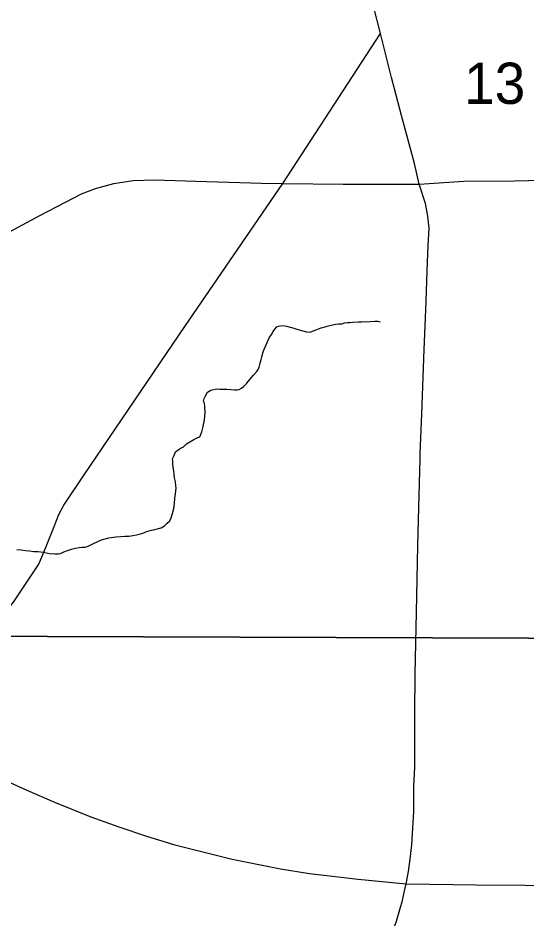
# Model space of a CAD drawing. Extents: x 2010165 to 2382125, y 1060529 to 1407316.
# Drawn here: x 2176676 to 2179406, y 1204103 to 1208930 of the extents above; entities that cross this region are included whole.
import ezdxf

# ---------------------------------------------------------------- set-up
doc = ezdxf.new("R2010")
doc.units = 0
for name, color, linetype in [('GM_X_City_Street', 7, 'Continuous'), ('GM_X_Interstate_Route', 7, 'Continuous'), ('GM_X_Minor_River', 7, 'Continuous'), ('GM_X_Section', 7, 'Continuous'), ('GM_X_Section_Text', 7, 'Continuous'), ('GM_X_State_Route', 7, 'Continuous')]:
    doc.layers.add(name, color=color, linetype=linetype)

msp = doc.modelspace()

# ---------------------------------------------------------------- linework, layer by layer
at = {"layer": 'GM_X_City_Street'}
msp.add_lwpolyline([(2176370.2, 1205440.9), (2176509.1, 1205624.1), (2176651.7, 1205801.4), (2176749, 1205945.6), (2176787.8, 1206004.5), (2176828, 1206099.6), (2176869.9, 1206206.6), (2176894.7, 1206271.3), (2176921.7, 1206319.9), (2177030.6, 1206482.5), (2177571.3, 1207277), (2178096.2, 1208043.5), (2178619.6, 1208847.9)], dxfattribs=at)
at = {"layer": 'GM_X_Interstate_Route'}
for points in [[(2176532.4, 1204879.6), (2176722.8, 1204793.7), (2176871.8, 1204729.3), (2177067.6, 1204650.8), (2177216.5, 1204597.3), (2177365.4, 1204547.6), (2177517, 1204501.4), (2177825.5, 1204423.8), (2178084.4, 1204371.3), (2178238.5, 1204347.1), (2178500, 1204316.5), (2178758.2, 1204291.6)], [(2178758.2, 1204291.6), (2179132.5, 1204285.4), (2179396.4, 1204284), (2179715.4, 1204279.4), (2180083.8, 1204278.9), (2180400, 1204274.3), (2180823.4, 1204270.7), (2181087.3, 1204269.3), (2181351.2, 1204267.9), (2181647.6, 1204264.5)]]:
    msp.add_lwpolyline(points, dxfattribs=at)
at = {"layer": 'GM_X_Minor_River'}
for points in [[(2176963.1, 1206084.2), (2176984.9, 1206090.8), (2177004.9, 1206093.3), (2177020.9, 1206095.8), (2177036.9, 1206096.2), (2177052.8, 1206100.6), (2177080.5, 1206115.4), (2177124.1, 1206134.6), (2177163.9, 1206145.7), (2177199.9, 1206150.6), (2177227.9, 1206153.4), (2177249.9, 1206154), (2177270, 1206154.5), (2177292, 1206157.1), (2177311.9, 1206161.6), (2177333.8, 1206166.2), (2177345.7, 1206170.5), (2177357.7, 1206174.9), (2177367.6, 1206179.1), (2177379.5, 1206183.5), (2177391.4, 1206185.8), (2177403.4, 1206188.1), (2177443.2, 1206199.2), (2177461, 1206209.7), (2177476.6, 1206224.2), (2177490.3, 1206236.6), (2177497.9, 1206252.8), (2177505.3, 1206275.1), (2177512.6, 1206303.4), (2177515.9, 1206329.6), (2177517.1, 1206357.7), (2177520.5, 1206381.9), (2177522.1, 1206398), (2177523.6, 1206414.1), (2177523.4, 1206424.1), (2177520.8, 1206446.2), (2177516.2, 1206466.1), (2177513.7, 1206486.1), (2177511.2, 1206504.1), (2177508.7, 1206522.1), (2177506.1, 1206542.1), (2177505.8, 1206554.2), (2177505.4, 1206568.2), (2177512.9, 1206586.5), (2177520.4, 1206606.8), (2177540.1, 1206621.3), (2177551.9, 1206627.7), (2177561.9, 1206631.9), (2177579.5, 1206648.4), (2177597.2, 1206658.9), (2177618.9, 1206671.6), (2177640.7, 1206682.2), (2177650.6, 1206686.5), (2177661.9, 1206712.8), (2177669.2, 1206741.1), (2177676.2, 1206777.5), (2177679.2, 1206817.7), (2177678.3, 1206849.8), (2177675.8, 1206867.8), (2177671.5, 1206877.7), (2177675.1, 1206891.9), (2177680.8, 1206906.1), (2177692.2, 1206926.4), (2177710, 1206936.9), (2177739.9, 1206943.8), (2177756, 1206942.2), (2177776, 1206942.7), (2177796.1, 1206941.2), (2177818.2, 1206939.8), (2177836.3, 1206938.3), (2177852.3, 1206938.7), (2177862.3, 1206940.9), (2177874.2, 1206947.3), (2177887.9, 1206957.7), (2177903.5, 1206974.1), (2177919, 1206994.6), (2177938.4, 1207017.2), (2177956, 1207035.8), (2177963.7, 1207048), (2177969.4, 1207060.2), (2177974.8, 1207080.4), (2177980.3, 1207100.6), (2177983.9, 1207114.8), (2177991.2, 1207141.1), (2177998.8, 1207159.3), (2178004.3, 1207175.5), (2178011.9, 1207191.8), (2178023.3, 1207216.2), (2178034.8, 1207234.6), (2178044.4, 1207250.9), (2178054.1, 1207263.2), (2178063.8, 1207275.5), (2178073.7, 1207279.8), (2178095.7, 1207282.3), (2178115.9, 1207278.8), (2178150.2, 1207269.7), (2178176.5, 1207262.4), (2178202.7, 1207255), (2178222.9, 1207249.5), (2178243, 1207248.1), (2178264.8, 1207256.7)], [(2178264.8, 1207256.7), (2178302.6, 1207269.7), (2178322.5, 1207276.2), (2178334.4, 1207278.6), (2178356.3, 1207285.2), (2178378.2, 1207289.8), (2178394.2, 1207292.2), (2178412.3, 1207292.7), (2178426.2, 1207297), (2178442.2, 1207299.5), (2178456.2, 1207299.8), (2178472.2, 1207300.3), (2178502.2, 1207303.1), (2178518.2, 1207303.5), (2178528.3, 1207303.7), (2178542.3, 1207302.1), (2178564.3, 1207304.7), (2178590.4, 1207305.4), (2178606.4, 1207305.8), (2178618.5, 1207302.1)], [(2176670.3, 1206082.5), (2176692.4, 1206081.1), (2176716.6, 1206077.7), (2176738.7, 1206076.3), (2176760.8, 1206072.9), (2176784.9, 1206071.5), (2176811.1, 1206068.2), (2176845.4, 1206061), (2176875.5, 1206059.8), (2176893.5, 1206060.3), (2176903.5, 1206060.6), (2176921.3, 1206071.1), (2176941.2, 1206077.6), (2176963.1, 1206084.2)]]:
    msp.add_lwpolyline(points, dxfattribs=at)
at = {"layer": 'GM_X_Section'}
for points in [[(2176227.8, 1210985.9), (2181835.9, 1210948.1), (2181995.2, 1205598.8), (2176316.2, 1205618.7)], [(2176316.2, 1205618.7), (2181995.2, 1205598.8), (2182206.7, 1200204.6), (2176405.5, 1200128.5)]]:
    msp.add_lwpolyline(points, close=True, dxfattribs=at)
at = {"layer": 'GM_X_State_Route'}
for points in [[(2178694.4, 1208551.7), (2178678.7, 1208611.8), (2178619.6, 1208847.9), (2178581.9, 1208994.7), (2178557.8, 1209089.6), (2178547.3, 1209169.5), (2178538.3, 1209243.3), (2178527.7, 1209401.4), (2178520.2, 1209476), (2178507.4, 1209650.7), (2178480.3, 1209994.9), (2178453.2, 1210373.7), (2178441.1, 1210535.6), (2178436.6, 1210616.9), (2178429.1, 1210722.4), (2178423.8, 1210860.2), (2178417, 1210934.8), (2178420, 1211117), (2178418.5, 1211380.6), (2178418.5, 1211660), (2178423, 1211913.8), (2178418.5, 1212219.6), (2178414, 1212489.2), (2178414, 1212494.4)], [(2178826.7, 1208039.8), (2178801.8, 1208151.3), (2178731.8, 1208408.8), (2178694.4, 1208551.7)], [(2178826.7, 1208039.8), (2179067.7, 1208055.5), (2179339.3, 1208058.1), (2179715.4, 1208066.6), (2180239.7, 1208075.2), (2180477.9, 1208080.4), (2180787.2, 1208085.5), (2180980, 1208091.5), (2181034.8, 1208089.8), (2181098.2, 1208090.6), (2181182.2, 1208099.2), (2181292.7, 1208111.2), (2181463.2, 1208136.9), (2181563.4, 1208152.3), (2181628.5, 1208161)], [(2175246.4, 1207665.9), (2175390.6, 1207664.8), (2176069.1, 1207656.3), (2176190.8, 1207659.7), (2176259.3, 1207664.8), (2176326.1, 1207675.1), (2176401.5, 1207692.2), (2176480.3, 1207718), (2176607.1, 1207772.8), (2176793.9, 1207872.2), (2176931, 1207944.1), (2177016.7, 1207988.7), (2177092.1, 1208017.8), (2177189.7, 1208043.5), (2177293.4, 1208060.6), (2177405.6, 1208063.2), (2177630.1, 1208057.2), (2177924.4, 1208047.1)], [(2177924.4, 1208047.1), (2177980.5, 1208045.2), (2178096.2, 1208043.5), (2178419.2, 1208041), (2178826.7, 1208039.8)], [(2178866.2, 1207469.4), (2178869.6, 1207575.1), (2178875.7, 1207712.2), (2178880.9, 1207804.8), (2178874.2, 1207869.6), (2178861.4, 1207937.4), (2178826.7, 1208039.8)], [(2178778.6, 1204424.1), (2178788.3, 1204500.2), (2178798.8, 1204679.4), (2178798.8, 1204814.9), (2178803.4, 1204917.4), (2178803.4, 1205206.6), (2178806.4, 1205414.5), (2178812.4, 1205746.6), (2178820.7, 1206102.8), (2178825.2, 1206307.6), (2178832.7, 1206568.2), (2178832, 1206597.6), (2178841.8, 1206808.4), (2178854.6, 1207154.1), (2178864.3, 1207410.2), (2178866.2, 1207469.4)], [(2178727.2, 1204166.8), (2178735.6, 1204195.9), (2178747.6, 1204245.6), (2178758.2, 1204291.6), (2178770.2, 1204358.6), (2178778.6, 1204424.1)], [(2178272, 1203347.4), (2178406.8, 1203515.1), (2178451.3, 1203576.1), (2178485.5, 1203627.3), (2178533, 1203704.1), (2178569.5, 1203772.3), (2178607.9, 1203843.1), (2178651.6, 1203943.2), (2178705.8, 1204092), (2178727.2, 1204166.8)]]:
    msp.add_lwpolyline(points, dxfattribs=at)

# ---------------------------------------------------------------- texts
at = {"layer": 'GM_X_Section_Text'}
msp.add_text('13', height=221, rotation=0, dxfattribs=at).set_placement((2179067.8, 1208470.3))

doc.saveas('drawing.dxf')
